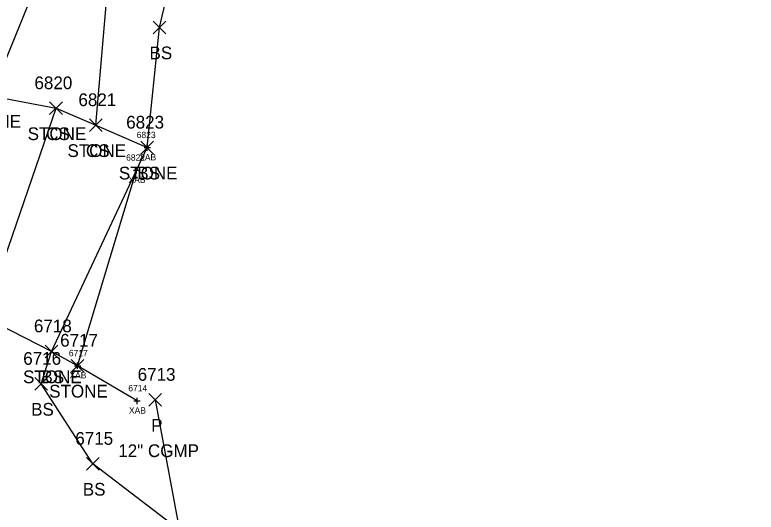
# Model space of a CAD drawing. Extents: x 1462089 to 1464015, y 730534 to 736144.
# Drawn here: x 1462752.9 to 1462869.4, y 731663.4 to 731741.6 of the extents above; entities that cross this region are included whole.
import ezdxf

# ---------------------------------------------------------------- set-up
doc = ezdxf.new("R2010")
doc.units = 0
for name, color, linetype in [('B_A', 7, 'Continuous'), ('B_I', 7, 'Continuous'), ('B_TIC', 7, 'Continuous'), ('BSUBM', 7, 'Continuous'), ('D_A', 7, 'Continuous'), ('D_C', 7, 'Continuous'), ('D_I', 7, 'Continuous'), ('D_TIC', 7, 'Continuous'), ('DCP', 7, 'Continuous'), ('L_A', 7, 'Continuous'), ('L_I', 7, 'Continuous'), ('L_TIC', 7, 'Continuous'), ('LASF', 7, 'Continuous'), ('LELB', 7, 'Continuous')]:
    doc.layers.add(name, color=color, linetype=linetype)

msp = doc.modelspace()

# ---------------------------------------------------------------- linework, layer by layer
at = {"layer": 'B_TIC'}
for p, q in [((1462773.73, 731720.74), (1462773.81, 731720.74)), ((1462772.07, 731717.18), (1462772.14, 731717.18)), ((1462762.78, 731686.46), (1462762.85, 731686.46)), ((1462772.13, 731680.94), (1462772.2, 731680.94))]:
    msp.add_line(p, q, dxfattribs=at)
for points in [[(1462773.23, 731720.74), (1462774.23, 731720.74)], [(1462773.73, 731720.24), (1462773.73, 731721.24)], [(1462771.56, 731717.18), (1462772.56, 731717.18)], [(1462772.06, 731716.68), (1462772.06, 731717.68)], [(1462762.78, 731685.96), (1462762.78, 731686.96)], [(1462762.28, 731686.46), (1462763.28, 731686.46)], [(1462771.62, 731680.94), (1462772.62, 731680.94)], [(1462772.12, 731680.44), (1462772.12, 731681.44)]]:
    msp.add_lwpolyline(points, dxfattribs=at)
at = {"layer": 'BSUBM'}
msp.add_lwpolyline([(1462772.12, 731680.94), (1462762.78, 731686.46), (1462772.06, 731717.18), (1462773.73, 731720.74)], dxfattribs=at)
at = {"layer": 'D_TIC'}
for points in [[(1462773.96, 731680.1), (1462775.96, 731682.1)], [(1462775.96, 731680.1), (1462773.96, 731682.1)]]:
    msp.add_lwpolyline(points, dxfattribs=at)
at = {"layer": 'DCP'}
msp.add_lwpolyline([(1462774.96, 731681.1), (1462787.18, 731615.52)], dxfattribs=at)
at = {"layer": 'L_TIC'}
for points in [[(1462774.64, 731738.63), (1462776.64, 731740.63)], [(1462776.64, 731738.63), (1462774.64, 731740.63)], [(1462758.39, 731725.93), (1462760.39, 731727.93)], [(1462760.39, 731725.93), (1462758.39, 731727.93)], [(1462758.39, 731725.93), (1462760.39, 731727.93)], [(1462760.39, 731725.93), (1462758.39, 731727.93)], [(1462764.65, 731723.27), (1462766.65, 731725.27)], [(1462766.65, 731723.27), (1462764.65, 731725.27)], [(1462764.65, 731723.27), (1462766.65, 731725.27)], [(1462766.65, 731723.27), (1462764.65, 731725.27)], [(1462772.73, 731719.74), (1462774.73, 731721.74)], [(1462774.73, 731719.74), (1462772.73, 731721.74)], [(1462772.73, 731719.74), (1462774.73, 731721.74)], [(1462774.73, 731719.74), (1462772.73, 731721.74)], [(1462757.66, 731687.72), (1462759.66, 731689.72)], [(1462759.66, 731687.72), (1462757.66, 731689.72)], [(1462757.66, 731687.72), (1462759.66, 731689.72)], [(1462759.66, 731687.72), (1462757.66, 731689.72)], [(1462761.78, 731685.46), (1462763.78, 731687.46)], [(1462763.78, 731685.46), (1462761.78, 731687.46)], [(1462756.04, 731682.61), (1462758.04, 731684.61)], [(1462758.04, 731682.61), (1462756.04, 731684.61)], [(1462764.16, 731670.04), (1462766.16, 731672.04)], [(1462766.16, 731670.04), (1462764.16, 731672.04)]]:
    msp.add_lwpolyline(points, dxfattribs=at)
at = {"layer": 'LASF'}
for points in [[(1462744.17, 731733.18), (1462749.13, 731728.86), (1462759.39, 731726.93), (1462765.65, 731724.27), (1462773.73, 731720.74)], [(1462762.78, 731686.46), (1462758.66, 731688.72), (1462748.11, 731694.11), (1462741.28, 731698.82), (1462734.77, 731700.23)]]:
    msp.add_lwpolyline(points, dxfattribs=at)
at = {"layer": 'LELB'}
for points in [[(1462767.24, 731624.74), (1462746.75, 731636.94), (1462738.32, 731647.97), (1462735.93, 731662.38), (1462737.54, 731683.33), (1462741.28, 731698.82), (1462744.01, 731708.41), (1462749.13, 731728.86), (1462756.87, 731747.77), (1462763.83, 731769.23), (1462775.2, 731803.78), (1462781.8, 731821.25), (1462786.91, 731827.72), (1462806.52, 731830.11), (1462826.66, 731827.27), (1462858.02, 731808.59)], [(1462803.87, 731628.84), (1462784.1, 731642.83), (1462766.67, 731650.07), (1462748.45, 731662.28), (1462746.61, 731676.37), (1462748.11, 731694.11), (1462759.39, 731726.93), (1462765.65, 731724.27), (1462767.81, 731749.29), (1462774.23, 731765.28), (1462783.38, 731800.54), (1462790.48, 731807.7), (1462804.13, 731815.27), (1462824.43, 731810.38), (1462856.44, 731792.64), (1462876.05, 731785.44), (1462890.24, 731770.44), (1462961.53, 731734.14), (1463007.31, 731710.83), (1463051.9, 731682.41), (1463089.84, 731662.1), (1463134.89, 731635.12), (1463169.28, 731606.28)], [(1462811.96, 731644.23), (1462789.46, 731652.45), (1462765.16, 731671.04), (1462757.04, 731683.61), (1462758.66, 731688.72), (1462773.73, 731720.74), (1462775.64, 731739.63), (1462780.68, 731760.99), (1462790.76, 731795.36), (1462797.99, 731798.9), (1462805.27, 731805.98)]]:
    msp.add_lwpolyline(points, dxfattribs=at)

# ---------------------------------------------------------------- texts
at = {"layer": 'B_A'}
for p in [(1462772.45, 731718.74), (1462770.78, 731715.18), (1462761.5, 731684.46), (1462770.85, 731678.94)]:
    msp.add_text('XAB', height=1, dxfattribs=at).set_placement(p)
at = {"layer": 'B_I'}
for s, p in [('6823', (1462772.07, 731722.24)), ('6822', (1462770.41, 731718.68)), ('6717', (1462761.41, 731687.96)), ('6714', (1462770.75, 731682.44))]:
    msp.add_text(s, height=1, dxfattribs=at).set_placement(p)
at = {"layer": 'D_A'}
msp.add_text('P', height=2, dxfattribs=at).set_placement((1462774.34, 731676.1))
at = {"layer": 'D_C'}
msp.add_text('12" CGMP', height=2, dxfattribs=at).set_placement((1462769.17, 731672.1))
at = {"layer": 'D_I'}
msp.add_text('6713', height=2, dxfattribs=at).set_placement((1462772.22, 731684.1))
at = {"layer": 'L_A'}
for s, p in [('BS', (1462774.08, 731734.63)), ('STONE', (1462744.68, 731723.86)), ('STONE', (1462754.93, 731721.93)), ('CS', (1462757.83, 731721.93)), ('STONE', (1462761.19, 731719.27)), ('CS', (1462764.09, 731719.27)), ('STONE', (1462769.27, 731715.74)), ('BS', (1462772.17, 731715.74)), ('STONE', (1462754.21, 731683.72)), ('BS', (1462757.1, 731683.72)), ('STONE', (1462758.32, 731681.46)), ('BS', (1462755.48, 731678.61)), ('BS', (1462763.6, 731666.04))]:
    msp.add_text(s, height=2, dxfattribs=at).set_placement(p)
at = {"layer": 'L_I'}
for s, p in [('6820', (1462756, 731729.93)), ('6820', (1462756, 731729.93)), ('6821', (1462762.91, 731727.27)), ('6821', (1462762.91, 731727.27)), ('6823', (1462770.42, 731723.74)), ('6823', (1462770.42, 731723.74)), ('6718', (1462755.92, 731691.72)), ('6718', (1462755.92, 731691.72)), ('6717', (1462760.04, 731689.46)), ('6716', (1462754.24, 731686.61)), ('6715', (1462762.42, 731674.04))]:
    msp.add_text(s, height=2, dxfattribs=at).set_placement(p)

doc.saveas('drawing.dxf')
